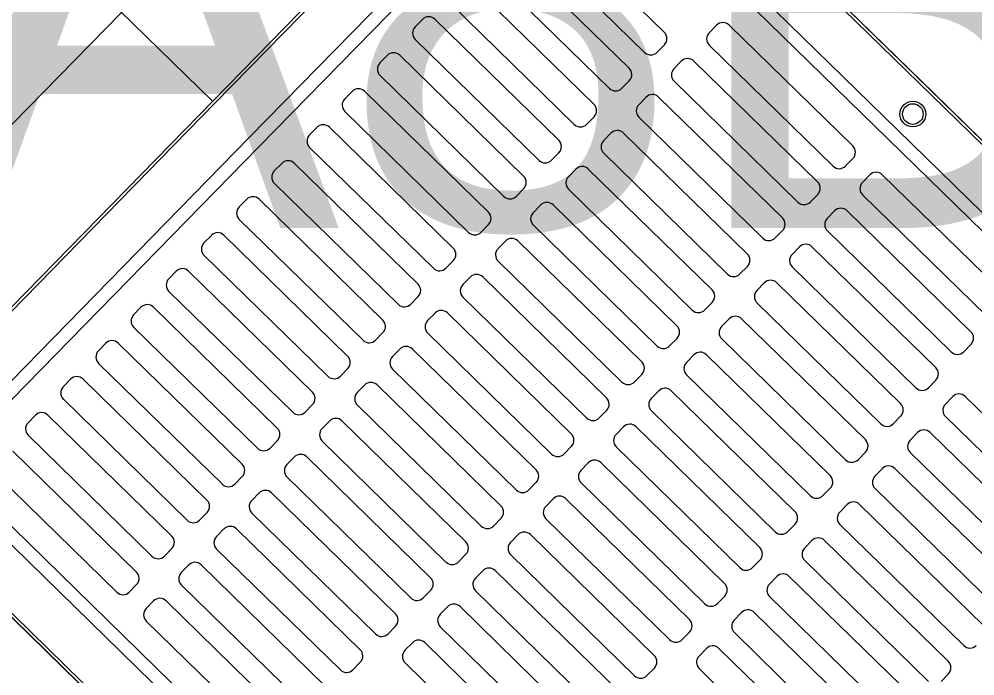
# Model space of a CAD drawing. Extents: x 2252703 to 2264864, y 13787568 to 13790989.
# Drawn here: x 2254035.931 to 2254039.681, y 13789803.289 to 13789805.867 of the extents above; entities that cross this region are included whole.
import ezdxf

# ---------------------------------------------------------------- set-up
doc = ezdxf.new("R2010")
doc.units = 0
for name, color, linetype in [('D_DRAIN_MISC', 7, 'Continuous'), ('D_DRAIN_NOTES_1', 7, 'Continuous'), ('D_INLET_1', 7, 'Continuous'), ('D_PIPES_1', 7, 'Continuous')]:
    doc.layers.add(name, color=color, linetype=linetype)

msp = doc.modelspace()

# ---------------------------------------------------------------- linework, layer by layer
at = {"layer": 'D_DRAIN_MISC'}
for p, q in [((2254039.5185, 13789805.5773), (2254039.5185, 13789805.5773)), ((2254036.6903, 13789805.5448), (2254036.6903, 13789805.5448)), ((2254038.1206, 13789804.147), (2254038.1206, 13789804.147))]:
    msp.add_line(p, q, dxfattribs=at)
at = {"layer": 'D_INLET_1'}
for p, q in [((2254034.5854, 13789804.1063), (2254038.08, 13789807.6822)), ((2254035.2924, 13789804.1144), (2254038.0881, 13789806.9751)), ((2254038.0802, 13789806.9505), (2254036.6987, 13789805.5369)), ((2254038.0881, 13789806.9751), (2254040.9489, 13789804.1794)), ((2254039.5183, 13789805.5775), (2254038.0959, 13789806.9676)), ((2254039.5103, 13789805.5692), (2254038.0966, 13789806.9507)), ((2254038.0753, 13789806.6726), (2254036.8351, 13789805.4036)), ((2254039.3769, 13789805.4328), (2254038.108, 13789806.6729)), ((2254038.0761, 13789806.599), (2254036.8723, 13789805.3672)), ((2254039.3406, 13789805.3956), (2254038.1088, 13789806.5994)), ((2254038.4624, 13789805.816), (2254037.9768, 13789806.2906)), ((2254038.385, 13789805.7367), (2254037.8993, 13789806.2113)), ((2254038.3244, 13789805.6747), (2254037.8387, 13789806.1493)), ((2254038.2469, 13789805.5954), (2254037.7612, 13789806.0701)), ((2254038.1863, 13789805.5334), (2254037.7006, 13789806.0081)), ((2254038.1089, 13789805.4542), (2254037.6232, 13789805.9288)), ((2254037.5135, 13789805.8662), (2254037.4846, 13789805.8366)), ((2254038.0483, 13789805.3921), (2254037.5626, 13789805.8668)), ((2254038.6672, 13789805.8436), (2254038.6382, 13789805.8139)), ((2254039.2019, 13789805.3695), (2254038.7162, 13789805.8441)), ((2254037.9708, 13789805.3129), (2254037.4851, 13789805.7875)), ((2254038.463, 13789805.7669), (2254038.434, 13789805.7373)), ((2254039.1245, 13789805.2902), (2254038.6388, 13789805.7649)), ((2254037.3755, 13789805.725), (2254037.3465, 13789805.6953)), ((2254037.9102, 13789805.2509), (2254037.4245, 13789805.7255)), ((2254038.5291, 13789805.7023), (2254038.5002, 13789805.6726)), ((2254039.0639, 13789805.2282), (2254038.5782, 13789805.7028)), ((2254037.8328, 13789805.1716), (2254037.3471, 13789805.6463)), ((2254038.325, 13789805.6256), (2254038.296, 13789805.596)), ((2254038.9864, 13789805.1489), (2254038.5007, 13789805.6236)), ((2254037.2374, 13789805.5837), (2254037.2084, 13789805.554)), ((2254037.7722, 13789805.1096), (2254037.2865, 13789805.5843)), ((2254038.3911, 13789805.561), (2254038.3621, 13789805.5313)), ((2254038.9258, 13789805.0869), (2254038.4401, 13789805.5616)), ((2254040.9239, 13789804.1877), (2254039.5103, 13789805.5692)), ((2254040.9403, 13789804.1879), (2254039.5183, 13789805.5775)), ((2254036.6987, 13789805.5369), (2254035.3172, 13789804.1232)), ((2254037.6947, 13789805.0303), (2254037.209, 13789805.505)), ((2254038.1869, 13789805.4844), (2254038.1579, 13789805.4547)), ((2254038.8484, 13789805.0077), (2254038.3627, 13789805.4823)), ((2254037.0994, 13789805.4424), (2254037.0704, 13789805.4128)), ((2254037.6341, 13789804.9683), (2254037.1484, 13789805.443)), ((2254038.253, 13789805.4197), (2254038.224, 13789805.3901)), ((2254038.7878, 13789804.9457), (2254038.3021, 13789805.4203)), ((2254040.6459, 13789804.1926), (2254039.3769, 13789805.4328)), ((2254036.8351, 13789805.4036), (2254035.595, 13789804.1346)), ((2254040.5724, 13789804.1918), (2254039.3406, 13789805.3956)), ((2254036.8723, 13789805.3672), (2254035.6685, 13789804.1354)), ((2254037.5566, 13789804.8891), (2254037.0709, 13789805.3637)), ((2254038.0488, 13789805.3431), (2254038.0198, 13789805.3134)), ((2254038.7103, 13789804.8664), (2254038.2246, 13789805.341)), ((2254036.9613, 13789805.3012), (2254036.9323, 13789805.2715)), ((2254037.496, 13789804.8271), (2254037.0104, 13789805.3017)), ((2254039.2025, 13789805.3204), (2254039.1735, 13789805.2908)), ((2254038.115, 13789805.2785), (2254038.086, 13789805.2488)), ((2254038.6497, 13789804.8044), (2254038.164, 13789805.279)), ((2254037.4186, 13789804.7478), (2254036.9329, 13789805.2225)), ((2254039.2686, 13789805.2558), (2254039.2396, 13789805.2261)), ((2254039.3177, 13789805.2564), (2254039.8034, 13789804.7817)), ((2254037.9108, 13789805.2018), (2254037.8818, 13789805.1722)), ((2254038.5722, 13789804.7251), (2254038.0865, 13789805.1998)), ((2254036.8233, 13789805.1599), (2254036.7943, 13789805.1302)), ((2254037.358, 13789804.6858), (2254036.8723, 13789805.1604)), ((2254039.0644, 13789805.1792), (2254039.0354, 13789805.1495)), ((2254039.2402, 13789805.1771), (2254039.7259, 13789804.7025)), ((2254037.9769, 13789805.1372), (2254037.9479, 13789805.1075)), ((2254038.5116, 13789804.6631), (2254038.026, 13789805.1378)), ((2254039.1306, 13789805.1145), (2254039.1016, 13789805.0849)), ((2254039.1796, 13789805.1151), (2254039.6653, 13789804.6404)), ((2254037.2805, 13789804.6065), (2254036.7948, 13789805.0812)), ((2254037.7727, 13789805.0606), (2254037.7437, 13789805.0309)), ((2254038.4342, 13789804.5839), (2254037.9485, 13789805.0585)), ((2254038.9264, 13789805.0379), (2254038.8974, 13789805.0082)), ((2254039.1021, 13789805.0358), (2254039.5878, 13789804.5612)), ((2254036.6852, 13789805.0186), (2254036.6562, 13789804.989)), ((2254037.2199, 13789804.5445), (2254036.7342, 13789805.0192)), ((2254037.8389, 13789804.9959), (2254037.8099, 13789804.9663)), ((2254038.3736, 13789804.5219), (2254037.8879, 13789804.9965)), ((2254038.9925, 13789804.9733), (2254038.9635, 13789804.9436)), ((2254039.0416, 13789804.9738), (2254039.5272, 13789804.4992)), ((2254037.1425, 13789804.4653), (2254036.6568, 13789804.9399)), ((2254037.6347, 13789804.9193), (2254037.6057, 13789804.8896)), ((2254038.2961, 13789804.4426), (2254037.8104, 13789804.9172)), ((2254038.7883, 13789804.8966), (2254038.7593, 13789804.867)), ((2254038.9641, 13789804.8946), (2254039.4498, 13789804.4199)), ((2254036.5471, 13789804.8773), (2254036.5182, 13789804.8477)), ((2254037.0819, 13789804.4033), (2254036.5962, 13789804.8779)), ((2254037.7008, 13789804.8547), (2254037.6718, 13789804.825)), ((2254038.2355, 13789804.3806), (2254037.7498, 13789804.8552)), ((2254038.8545, 13789804.832), (2254038.8255, 13789804.8023)), ((2254038.9035, 13789804.8326), (2254039.3892, 13789804.3579)), ((2254037.0044, 13789804.324), (2254036.5187, 13789804.7986)), ((2254037.4966, 13789804.778), (2254037.4676, 13789804.7484)), ((2254038.1581, 13789804.3013), (2254037.6724, 13789804.776)), ((2254036.4091, 13789804.7361), (2254036.3801, 13789804.7064)), ((2254036.9438, 13789804.262), (2254036.4581, 13789804.7366)), ((2254038.6503, 13789804.7554), (2254038.6213, 13789804.7257)), ((2254038.826, 13789804.7533), (2254039.3117, 13789804.2786)), ((2254037.5627, 13789804.7134), (2254037.5338, 13789804.6837)), ((2254038.0975, 13789804.2393), (2254037.6118, 13789804.714)), ((2254038.7164, 13789804.6907), (2254038.6874, 13789804.6611)), ((2254038.7654, 13789804.6913), (2254039.2511, 13789804.2166)), ((2254036.8664, 13789804.1827), (2254036.3807, 13789804.6574)), ((2254037.3586, 13789804.6368), (2254037.3296, 13789804.6071)), ((2254038.02, 13789804.1601), (2254037.5343, 13789804.6347)), ((2254036.271, 13789804.5948), (2254036.242, 13789804.5651)), ((2254036.8058, 13789804.1207), (2254036.3201, 13789804.5954)), ((2254038.5122, 13789804.6141), (2254038.4832, 13789804.5844)), ((2254038.688, 13789804.612), (2254039.1737, 13789804.1374)), ((2254039.6659, 13789804.5914), (2254039.6369, 13789804.5617)), ((2254037.4247, 13789804.5721), (2254037.3957, 13789804.5425)), ((2254037.9594, 13789804.098), (2254037.4737, 13789804.5727)), ((2254038.5783, 13789804.5495), (2254038.5494, 13789804.5198)), ((2254038.6274, 13789804.55), (2254039.1131, 13789804.0754)), ((2254036.7283, 13789804.0415), (2254036.2426, 13789804.5161)), ((2254037.2205, 13789804.4955), (2254037.1915, 13789804.4658)), ((2254037.882, 13789804.0188), (2254037.3963, 13789804.4934)), ((2254038.3742, 13789804.4728), (2254038.3452, 13789804.4432)), ((2254038.5499, 13789804.4708), (2254039.0356, 13789803.9961)), ((2254036.133, 13789804.4535), (2254036.104, 13789804.4239)), ((2254036.6677, 13789803.9795), (2254036.182, 13789804.4541)), ((2254039.5278, 13789804.4501), (2254039.4988, 13789804.4205)), ((2254037.2866, 13789804.4309), (2254037.2576, 13789804.4012)), ((2254037.8214, 13789803.9568), (2254037.3357, 13789804.4314)), ((2254038.4403, 13789804.4082), (2254038.4113, 13789804.3785)), ((2254038.4893, 13789804.4087), (2254038.975, 13789803.9341)), ((2254036.5902, 13789803.9002), (2254036.1045, 13789804.3748)), ((2254039.5939, 13789804.3855), (2254039.565, 13789804.3558)), ((2254039.643, 13789804.3861), (2254040.1287, 13789803.9114)), ((2254037.0824, 13789804.3542), (2254037.0534, 13789804.3246)), ((2254037.7439, 13789803.8775), (2254037.2582, 13789804.3522)), ((2254038.2361, 13789804.3315), (2254038.2071, 13789804.3019)), ((2254038.4119, 13789804.3295), (2254038.8976, 13789803.8548)), ((2254035.9949, 13789804.3123), (2254035.9659, 13789804.2826)), ((2254036.5296, 13789803.8382), (2254036.044, 13789804.3128)), ((2254037.1486, 13789804.2896), (2254037.1196, 13789804.2599)), ((2254037.6833, 13789803.8155), (2254037.1976, 13789804.2902)), ((2254039.3897, 13789804.3089), (2254039.3608, 13789804.2792)), ((2254039.5655, 13789804.3068), (2254040.0512, 13789803.8322)), ((2254038.3022, 13789804.2669), (2254038.2732, 13789804.2373)), ((2254038.3513, 13789804.2675), (2254038.837, 13789803.7928)), ((2254036.4522, 13789803.7589), (2254035.9665, 13789804.2336)), ((2254036.9444, 13789804.213), (2254036.9154, 13789804.1833)), ((2254037.6058, 13789803.7362), (2254037.1201, 13789804.2109)), ((2254039.4559, 13789804.2442), (2254039.4269, 13789804.2146)), ((2254039.5049, 13789804.2448), (2254039.9906, 13789803.7702)), ((2254036.3916, 13789803.6969), (2254035.9059, 13789804.1716)), ((2254038.098, 13789804.1903), (2254038.069, 13789804.1606)), ((2254038.2738, 13789804.1882), (2254038.7595, 13789803.7136)), ((2254037.0105, 13789804.1483), (2254036.9815, 13789804.1187)), ((2254037.5452, 13789803.6742), (2254037.0596, 13789804.1489)), ((2254039.2517, 13789804.1676), (2254039.2227, 13789804.1379)), ((2254039.4275, 13789804.1655), (2254039.9132, 13789803.6909)), ((2254038.1532, 13789801.3187), (2254035.2924, 13789804.1144)), ((2254035.2928, 13789804.1147), (2254036.723, 13789802.7171)), ((2254035.3174, 13789804.1069), (2254036.731, 13789802.7253)), ((2254035.5954, 13789804.1019), (2254036.8644, 13789802.8617)), ((2254035.6689, 13789804.1027), (2254036.9007, 13789802.8989)), ((2254038.1642, 13789804.1256), (2254038.1352, 13789804.096)), ((2254038.2132, 13789804.1262), (2254038.6989, 13789803.6516)), ((2254039.3178, 13789804.103), (2254039.2888, 13789804.0733)), ((2254039.3669, 13789804.1035), (2254039.8526, 13789803.6289)), ((2254036.3141, 13789803.6176), (2254035.8284, 13789804.0923)), ((2254036.8063, 13789804.0717), (2254036.7773, 13789804.042)), ((2254037.4678, 13789803.595), (2254036.9821, 13789804.0696)), ((2254037.96, 13789804.049), (2254037.931, 13789804.0193)), ((2254038.1357, 13789804.0469), (2254038.6214, 13789803.5723)), ((2254039.1136, 13789804.0263), (2254039.0846, 13789803.9967)), ((2254039.2894, 13789804.0243), (2254039.7751, 13789803.5496)), ((2254036.8725, 13789804.0071), (2254036.8435, 13789803.9774)), ((2254037.4072, 13789803.533), (2254036.9215, 13789804.0076)), ((2254038.0261, 13789803.9844), (2254037.9971, 13789803.9547)), ((2254038.0752, 13789803.9849), (2254038.5608, 13789803.5103)), ((2254039.1798, 13789803.9617), (2254039.1508, 13789803.932)), ((2254039.2288, 13789803.9623), (2254039.7145, 13789803.4876)), ((2254036.6683, 13789803.9304), (2254036.6393, 13789803.9008)), ((2254037.3297, 13789803.4537), (2254036.844, 13789803.9284)), ((2254037.8219, 13789803.9077), (2254037.7929, 13789803.8781)), ((2254037.9977, 13789803.9057), (2254038.4834, 13789803.431)), ((2254038.9756, 13789803.8851), (2254038.9466, 13789803.8554)), ((2254039.1513, 13789803.883), (2254039.637, 13789803.4084)), ((2254036.7344, 13789803.8658), (2254036.7054, 13789803.8361)), ((2254037.2691, 13789803.3917), (2254036.7834, 13789803.8663)), ((2254037.8881, 13789803.8431), (2254037.8591, 13789803.8134)), ((2254037.9371, 13789803.8437), (2254038.4228, 13789803.369)), ((2254039.0417, 13789803.8204), (2254039.0127, 13789803.7908)), ((2254039.0908, 13789803.821), (2254039.5764, 13789803.3463)), ((2254036.5302, 13789803.7891), (2254036.5012, 13789803.7595)), ((2254037.1917, 13789803.3124), (2254036.706, 13789803.7871)), ((2254037.6839, 13789803.7665), (2254037.6549, 13789803.7368)), ((2254037.8596, 13789803.7644), (2254038.3453, 13789803.2898)), ((2254036.5963, 13789803.7245), (2254036.5674, 13789803.6948)), ((2254037.1311, 13789803.2504), (2254036.6454, 13789803.7251)), ((2254038.8375, 13789803.7438), (2254038.8085, 13789803.7141)), ((2254039.0133, 13789803.7417), (2254039.499, 13789803.2671)), ((2254037.75, 13789803.7018), (2254037.721, 13789803.6722)), ((2254037.799, 13789803.7024), (2254038.2847, 13789803.2278)), ((2254036.3921, 13789803.6479), (2254036.3632, 13789803.6182)), ((2254037.0536, 13789803.1712), (2254036.5679, 13789803.6458)), ((2254038.9037, 13789803.6792), (2254038.8747, 13789803.6495)), ((2254038.9527, 13789803.6797), (2254039.4384, 13789803.2051)), ((2254037.5458, 13789803.6252), (2254037.5168, 13789803.5955)), ((2254037.7216, 13789803.6231), (2254038.2073, 13789803.1485)), ((2254036.4583, 13789803.5832), (2254036.4293, 13789803.5536)), ((2254036.993, 13789803.1092), (2254036.5073, 13789803.5838)), ((2254038.6995, 13789803.6025), (2254038.6705, 13789803.5729)), ((2254038.8752, 13789803.6005), (2254039.3609, 13789803.1258)), ((2254037.6119, 13789803.5606), (2254037.583, 13789803.5309)), ((2254037.661, 13789803.5611), (2254038.1467, 13789803.0865)), ((2254038.7656, 13789803.5379), (2254038.7366, 13789803.5082)), ((2254038.8146, 13789803.5385), (2254039.3003, 13789803.0638)), ((2254036.9155, 13789803.0299), (2254036.4299, 13789803.5045)), ((2254037.4077, 13789803.4839), (2254037.3788, 13789803.4543)), ((2254037.5835, 13789803.4819), (2254038.0692, 13789803.0072)), ((2254038.5614, 13789803.4613), (2254038.5324, 13789803.4316)), ((2254038.7372, 13789803.4592), (2254039.2229, 13789802.9845)), ((2254037.4739, 13789803.4193), (2254037.4449, 13789803.3896)), ((2254037.5229, 13789803.4199), (2254038.0086, 13789802.9452)), ((2254038.6275, 13789803.3966), (2254038.5986, 13789803.367)), ((2254038.6766, 13789803.3972), (2254039.1623, 13789802.9225)), ((2254037.2697, 13789803.3427), (2254037.2407, 13789803.313)), ((2254037.4455, 13789803.3406), (2254037.9311, 13789802.8659)), ((2254038.4233, 13789803.32), (2254038.3944, 13789803.2903)), ((2254038.5991, 13789803.3179), (2254039.0848, 13789802.8433)), ((2254039.577, 13789803.2973), (2254039.548, 13789803.2676))]:
    msp.add_line(p, q, dxfattribs=at)
for radius in [0.0506, 0.0405]:
    msp.add_circle((2254039.4375, 13789805.4948), radius, dxfattribs=at)
for centre, start, end in [((2254037.5383, 13789805.842), 45.6588, 135.6588), ((2254037.5094, 13789805.8123), 135.6588, 225.6588), ((2254038.692, 13789805.8193), 45.6588, 135.6588), ((2254038.4382, 13789805.7912), 315.6588, 45.6588), ((2254038.663, 13789805.7897), 135.6588, 225.6588), ((2254037.4003, 13789805.7007), 45.6588, 135.6588), ((2254038.4092, 13789805.7615), 225.6588, 315.6588), ((2254038.5539, 13789805.678), 45.6588, 135.6588), ((2254037.3713, 13789805.6711), 135.6588, 225.6588), ((2254038.3002, 13789805.6499), 315.6588, 45.6588), ((2254038.525, 13789805.6484), 135.6588, 225.6588), ((2254038.2712, 13789805.6202), 225.6588, 315.6588), ((2254037.2622, 13789805.5595), 45.6588, 135.6588), ((2254038.4159, 13789805.5368), 45.6588, 135.6588), ((2254037.2332, 13789805.5298), 135.6588, 225.6588), ((2254038.1621, 13789805.5086), 315.6588, 45.6588), ((2254038.3869, 13789805.5071), 135.6588, 225.6588), ((2254037.1242, 13789805.4182), 45.6588, 135.6588), ((2254038.1331, 13789805.479), 225.6588, 315.6588), ((2254037.0952, 13789805.3885), 135.6588, 225.6588), ((2254038.2778, 13789805.3955), 45.6588, 135.6588), ((2254038.024, 13789805.3673), 315.6588, 45.6588), ((2254038.2488, 13789805.3658), 135.6588, 225.6588), ((2254039.1777, 13789805.3447), 315.6588, 45.6588), ((2254036.9861, 13789805.2769), 45.6588, 135.6588), ((2254037.995, 13789805.3377), 225.6588, 315.6588), ((2254036.9571, 13789805.2473), 135.6588, 225.6588), ((2254038.1398, 13789805.2542), 45.6588, 135.6588), ((2254039.1487, 13789805.315), 225.6588, 315.6588), ((2254039.2934, 13789805.2316), 45.6588, 135.6588), ((2254037.886, 13789805.2261), 315.6588, 45.6588), ((2254038.1108, 13789805.2246), 135.6588, 225.6588), ((2254039.0396, 13789805.2034), 315.6588, 45.6588), ((2254039.2644, 13789805.2019), 135.6588, 225.6588), ((2254036.8481, 13789805.1356), 45.6588, 135.6588), ((2254037.857, 13789805.1964), 225.6588, 315.6588), ((2254038.0017, 13789805.113), 45.6588, 135.6588), ((2254039.0106, 13789805.1737), 225.6588, 315.6588), ((2254036.8191, 13789805.106), 135.6588, 225.6588), ((2254037.7479, 13789805.0848), 315.6588, 45.6588), ((2254039.1554, 13789805.0903), 45.6588, 135.6588), ((2254037.9727, 13789805.0833), 135.6588, 225.6588), ((2254038.9016, 13789805.0621), 315.6588, 45.6588), ((2254039.1264, 13789805.0606), 135.6588, 225.6588), ((2254036.71, 13789804.9944), 45.6588, 135.6588), ((2254037.7189, 13789805.0551), 225.6588, 315.6588), ((2254037.8637, 13789804.9717), 45.6588, 135.6588), ((2254038.8726, 13789805.0325), 225.6588, 315.6588), ((2254036.681, 13789804.9647), 135.6588, 225.6588), ((2254037.6099, 13789804.9435), 315.6588, 45.6588), ((2254037.8347, 13789804.942), 135.6588, 225.6588), ((2254039.0173, 13789804.949), 45.6588, 135.6588), ((2254038.7635, 13789804.9209), 315.6588, 45.6588), ((2254038.9883, 13789804.9194), 135.6588, 225.6588), ((2254036.5719, 13789804.8531), 45.6588, 135.6588), ((2254037.5809, 13789804.9139), 225.6588, 315.6588), ((2254036.543, 13789804.8234), 135.6588, 225.6588), ((2254037.7256, 13789804.8304), 45.6588, 135.6588), ((2254038.7345, 13789804.8912), 225.6588, 315.6588), ((2254037.4718, 13789804.8023), 315.6588, 45.6588), ((2254037.6966, 13789804.8008), 135.6588, 225.6588), ((2254038.8793, 13789804.8078), 45.6588, 135.6588), ((2254038.6255, 13789804.7796), 315.6588, 45.6588), ((2254038.8503, 13789804.7781), 135.6588, 225.6588), ((2254036.4339, 13789804.7118), 45.6588, 135.6588), ((2254037.4428, 13789804.7726), 225.6588, 315.6588), ((2254036.4049, 13789804.6822), 135.6588, 225.6588), ((2254037.5875, 13789804.6892), 45.6588, 135.6588), ((2254038.5965, 13789804.7499), 225.6588, 315.6588), ((2254038.7412, 13789804.6665), 45.6588, 135.6588), ((2254037.3338, 13789804.661), 315.6588, 45.6588), ((2254037.5586, 13789804.6595), 135.6588, 225.6588), ((2254038.4874, 13789804.6383), 315.6588, 45.6588), ((2254038.7122, 13789804.6368), 135.6588, 225.6588), ((2254039.6411, 13789804.6156), 315.6588, 45.6588), ((2254036.2958, 13789804.5706), 45.6588, 135.6588), ((2254037.3048, 13789804.6313), 225.6588, 315.6588), ((2254038.4584, 13789804.6087), 225.6588, 315.6588), ((2254036.2668, 13789804.5409), 135.6588, 225.6588), ((2254037.4495, 13789804.5479), 45.6588, 135.6588), ((2254038.6031, 13789804.5252), 45.6588, 135.6588), ((2254039.6121, 13789804.586), 225.6588, 315.6588), ((2254037.1957, 13789804.5197), 315.6588, 45.6588), ((2254037.4205, 13789804.5182), 135.6588, 225.6588), ((2254038.3494, 13789804.4971), 315.6588, 45.6588), ((2254038.5742, 13789804.4956), 135.6588, 225.6588), ((2254039.503, 13789804.4744), 315.6588, 45.6588), ((2254036.1578, 13789804.4293), 45.6588, 135.6588), ((2254037.1667, 13789804.4901), 225.6588, 315.6588), ((2254037.3114, 13789804.4066), 45.6588, 135.6588), ((2254038.3204, 13789804.4674), 225.6588, 315.6588), ((2254036.1288, 13789804.3996), 135.6588, 225.6588), ((2254037.0576, 13789804.3785), 315.6588, 45.6588), ((2254037.2824, 13789804.377), 135.6588, 225.6588), ((2254038.4651, 13789804.3839), 45.6588, 135.6588), ((2254039.474, 13789804.4447), 225.6588, 315.6588), ((2254039.6187, 13789804.3613), 45.6588, 135.6588), ((2254038.2113, 13789804.3558), 315.6588, 45.6588), ((2254038.4361, 13789804.3543), 135.6588, 225.6588), ((2254036.0197, 13789804.288), 45.6588, 135.6588), ((2254037.0286, 13789804.3488), 225.6588, 315.6588), ((2254039.3649, 13789804.3331), 315.6588, 45.6588), ((2254039.5898, 13789804.3316), 135.6588, 225.6588), ((2254037.1734, 13789804.2654), 45.6588, 135.6588), ((2254038.1823, 13789804.3261), 225.6588, 315.6588), ((2254035.9907, 13789804.2584), 135.6588, 225.6588), ((2254036.9196, 13789804.2372), 315.6588, 45.6588), ((2254037.1444, 13789804.2357), 135.6588, 225.6588), ((2254038.327, 13789804.2427), 45.6588, 135.6588), ((2254039.336, 13789804.3034), 225.6588, 315.6588), ((2254039.4807, 13789804.22), 45.6588, 135.6588), ((2254038.0732, 13789804.2145), 315.6588, 45.6588), ((2254038.298, 13789804.213), 135.6588, 225.6588), ((2254039.2269, 13789804.1918), 315.6588, 45.6588), ((2254039.4517, 13789804.1903), 135.6588, 225.6588), ((2254036.8906, 13789804.2075), 225.6588, 315.6588), ((2254037.0353, 13789804.1241), 45.6588, 135.6588), ((2254038.0442, 13789804.1849), 225.6588, 315.6588), ((2254038.189, 13789804.1014), 45.6588, 135.6588), ((2254039.1979, 13789804.1622), 225.6588, 315.6588), ((2254036.7815, 13789804.0959), 315.6588, 45.6588), ((2254037.0063, 13789804.0944), 135.6588, 225.6588), ((2254037.9352, 13789804.0732), 315.6588, 45.6588), ((2254038.16, 13789804.0717), 135.6588, 225.6588), ((2254039.3426, 13789804.0787), 45.6588, 135.6588), ((2254039.0888, 13789804.0506), 315.6588, 45.6588), ((2254039.3136, 13789804.0491), 135.6588, 225.6588), ((2254036.7525, 13789804.0663), 225.6588, 315.6588), ((2254036.8973, 13789803.9828), 45.6588, 135.6588), ((2254037.9062, 13789804.0436), 225.6588, 315.6588), ((2254038.0509, 13789803.9601), 45.6588, 135.6588), ((2254039.0598, 13789804.0209), 225.6588, 315.6588), ((2254036.6435, 13789803.9547), 315.6588, 45.6588), ((2254036.8683, 13789803.9532), 135.6588, 225.6588), ((2254037.7971, 13789803.932), 315.6588, 45.6588), ((2254038.0219, 13789803.9305), 135.6588, 225.6588), ((2254039.2046, 13789803.9375), 45.6588, 135.6588), ((2254038.9508, 13789803.9093), 315.6588, 45.6588), ((2254039.1756, 13789803.9078), 135.6588, 225.6588), ((2254036.6145, 13789803.925), 225.6588, 315.6588), ((2254036.7592, 13789803.8415), 45.6588, 135.6588), ((2254037.7681, 13789803.9023), 225.6588, 315.6588), ((2254036.5054, 13789803.8134), 315.6588, 45.6588), ((2254036.7302, 13789803.8119), 135.6588, 225.6588), ((2254037.9129, 13789803.8189), 45.6588, 135.6588), ((2254038.9218, 13789803.8796), 225.6588, 315.6588), ((2254037.6591, 13789803.7907), 315.6588, 45.6588), ((2254037.8839, 13789803.7892), 135.6588, 225.6588), ((2254039.0665, 13789803.7962), 45.6588, 135.6588), ((2254036.4764, 13789803.7837), 225.6588, 315.6588), ((2254038.8127, 13789803.768), 315.6588, 45.6588), ((2254039.0375, 13789803.7665), 135.6588, 225.6588), ((2254036.6211, 13789803.7003), 45.6588, 135.6588), ((2254037.6301, 13789803.761), 225.6588, 315.6588), ((2254036.3673, 13789803.6721), 315.6588, 45.6588), ((2254036.5922, 13789803.6706), 135.6588, 225.6588), ((2254037.7748, 13789803.6776), 45.6588, 135.6588), ((2254038.7837, 13789803.7384), 225.6588, 315.6588), ((2254038.9285, 13789803.6549), 45.6588, 135.6588), ((2254037.521, 13789803.6494), 315.6588, 45.6588), ((2254037.7458, 13789803.6479), 135.6588, 225.6588), ((2254038.6747, 13789803.6268), 315.6588, 45.6588), ((2254038.8995, 13789803.6253), 135.6588, 225.6588), ((2254036.3384, 13789803.6425), 225.6588, 315.6588), ((2254036.4831, 13789803.559), 45.6588, 135.6588), ((2254037.492, 13789803.6198), 225.6588, 315.6588), ((2254037.6367, 13789803.5363), 45.6588, 135.6588), ((2254038.6457, 13789803.5971), 225.6588, 315.6588), ((2254036.4541, 13789803.5293), 135.6588, 225.6588), ((2254038.7904, 13789803.5137), 45.6588, 135.6588), ((2254037.3829, 13789803.5082), 315.6588, 45.6588), ((2254037.6078, 13789803.5067), 135.6588, 225.6588), ((2254038.5366, 13789803.4855), 315.6588, 45.6588), ((2254038.7614, 13789803.484), 135.6588, 225.6588), ((2254037.354, 13789803.4785), 225.6588, 315.6588), ((2254037.4987, 13789803.3951), 45.6588, 135.6588), ((2254038.5076, 13789803.4558), 225.6588, 315.6588), ((2254037.2449, 13789803.3669), 315.6588, 45.6588), ((2254037.4697, 13789803.3654), 135.6588, 225.6588), ((2254038.6523, 13789803.3724), 45.6588, 135.6588), ((2254039.6613, 13789803.4332), 225.6588, 315.6588), ((2254038.3985, 13789803.3442), 315.6588, 45.6588), ((2254038.6234, 13789803.3427), 135.6588, 225.6588), ((2254039.5522, 13789803.3215), 315.6588, 45.6588), ((2254037.2159, 13789803.3372), 225.6588, 315.6588), ((2254038.3696, 13789803.3146), 225.6588, 315.6588)]:
    msp.add_arc(centre, 0.0347, start, end, dxfattribs=at)
at = {"layer": 'D_PIPES_1'}
msp.add_line((2254036.6903, 13789805.5448), (2253994.1364, 13789847.1312), dxfattribs=at)

# ---------------------------------------------------------------- texts
at = {"layer": 'D_DRAIN_NOTES_1'}
msp.add_text('A8B', height=1.8, dxfattribs=at).set_placement((2254035.5842, 13789805.047))

doc.saveas('drawing.dxf')
